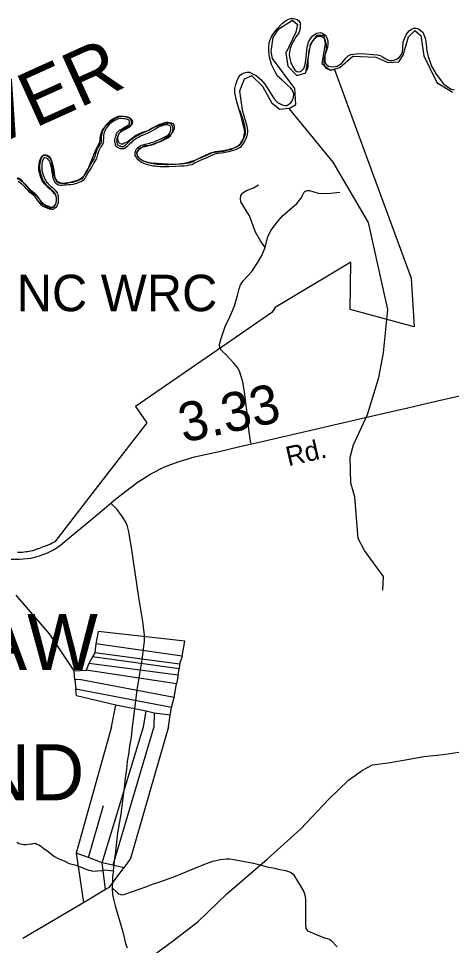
# Model space of a CAD drawing. Extents: x 2104537 to 2336408, y 34176 to 229611.
# Drawn here: x 2116809 to 2123451, y 87935 to 102166 of the extents above; entities that cross this region are included whole.
import ezdxf

# ---------------------------------------------------------------- set-up
doc = ezdxf.new("R2010")
doc.units = 0
for name, color, linetype in [('Exist Boundary Land Use Gamelands State NC Wildlife Resources Commission', 7, 'Continuous'), ('Exist Boundary Land Use Gamelands State NC Wildlife Resources Commission Label', 7, 'Continuous'), ('Exist Boundary Political CountyLine', 7, 'Continuous'), ('Exist Hydrographic Creek Single Shore', 7, 'Continuous'), ('Exist Hydrographic Misc Water Feature', 7, 'Continuous'), ('Exist Hydrographic River Shore', 7, 'Continuous'), ('Exist Hydrographic River Shore Label', 7, 'Continuous'), ('Exist Road Non-System Type 51', 7, 'Continuous'), ('Exist Road Primary NC Attributed', 7, 'Continuous'), ('Exist Road Primary NC Label', 7, 'Continuous'), ('Exist Road Primary NC Mileage Hundredths English Label', 7, 'Continuous')]:
    doc.layers.add(name, color=color, linetype=linetype)

msp = doc.modelspace()

# ---------------------------------------------------------------- linework, layer by layer
at = {"layer": 'Exist Boundary Land Use Gamelands State NC Wildlife Resources Commission'}
msp.add_lwpolyline([(2121237, 101370), (2121244, 101395), (2121251, 101430), (2121252, 101465), (2121252, 101501), (2121252, 101532), (2121255, 101579), (2121261, 101615), (2121263, 101647), (2121271, 101691), (2121281, 101724), (2121288, 101749), (2121296, 101773), (2121315, 101808), (2121333, 101834), (2121345, 101851), (2121366, 101871), (2121391, 101888), (2121415, 101893), (2121439, 101896), (2121460, 101889), (2121479, 101879), (2121494, 101864), (2121506, 101842), (2121515, 101820), (2121523, 101798), (2121526, 101755), (2121527, 101696), (2121518, 101656), (2121508, 101606), (2121498, 101567), (2121492, 101513), (2121495, 101475), (2121502, 101435), (2121518, 101412), (2121536, 101404), (2121549, 101394), (2121571, 101386), (2121592, 101380), (2121615, 101379), (2121655, 101382), (2122162, 100000), (2122832, 98182), (2122880, 97431), (2121896, 97697), (2121906, 98425), (2120744, 97729), (2120697, 97653), (2120000, 97171), (2118603, 96207), (2118779, 95960), (2118038, 95000), (2117364, 94129), (2117327, 94109), (2117297, 94095), (2117232, 94069), (2117188, 94054), (2117159, 94044), (2117129, 94030), (2117091, 94018), (2117053, 94006), (2117024, 93995), (2117000, 93989), (2116974, 93985), (2116952, 93980), (2116924, 93977), (2116897, 93972), (2116868, 93969), (2116842, 93966), (2116813, 93967), (2116794, 93967)], dxfattribs=at)
at = {"layer": 'Exist Boundary Political CountyLine'}
for points in [[(2118890, 100240), (2118818, 100218), (2118743, 100210), (2118683, 100183), (2118650, 100156), (2118626, 100126), (2118618, 100101), (2118622, 100078), (2118635, 100050), (2118668, 100017), (2118719, 99982), (2118771, 99966), (2118818, 99953), (2118869, 99947), (2118931, 99944), (2119183, 99928), (2119267, 99936), (2119379, 99952), (2119461, 99974), (2119521, 99993), (2119610, 100036), (2119685, 100074), (2119767, 100107), (2119819, 100115), (2119868, 100121), (2119954, 100131), (2120011, 100145), (2120077, 100162), (2120128, 100186), (2120177, 100213), (2120216, 100246), (2120220, 100257), (2120245, 100297), (2120264, 100339), (2120271, 100381), (2120279, 100428), (2120271, 100482), (2120255, 100536), (2120222, 100667), (2120159, 100889), (2120128, 101026), (2120128, 101094), (2120143, 101151), (2120163, 101215), (2120190, 101270), (2120215, 101300), (2120241, 101317), (2120271, 101332), (2120313, 101343), (2120353, 101340), (2120396, 101319), (2120457, 101291), (2120528, 101230), (2120593, 101151), (2120687, 101007), (2120731, 100931), (2120783, 100879), (2120835, 100851), (2120867, 100836), (2120894, 100830), (2120924, 100833), (2120957, 100851), (2120984, 100871), (2121009, 100901), (2121026, 100952), (2121030, 101009), (2121014, 101063), (2120990, 101094), (2120925, 101151), (2120846, 101226), (2120780, 101283), (2120751, 101338), (2120692, 101460), (2120659, 101575), (2120649, 101653), (2120647, 101738), (2120653, 101798), (2120668, 101841), (2120694, 101900), (2120729, 101946), (2120770, 102004), (2120860, 102096), (2120906, 102132), (2120953, 102156), (2120985, 102164), (2121019, 102166), (2121049, 102162), (2121081, 102151), (2121108, 102131), (2121127, 102098), (2121132, 102060), (2121130, 102012), (2121119, 101977), (2121108, 101944), (2121070, 101892), (2121024, 101810), (2120996, 101760), (2120977, 101708), (2120968, 101661), (2120963, 101607), (2120970, 101553)], [(2120970, 101553), (2120987, 101491), (2121012, 101433), (2121050, 101371), (2121077, 101352), (2121101, 101346), (2121132, 101354), (2121161, 101373), (2121185, 101401), (2121208, 101461), (2121215, 101525), (2121238, 101727), (2121259, 101802), (2121291, 101862), (2121322, 101898), (2121381, 101939), (2121414, 101947), (2121442, 101949), (2121480, 101936), (2121512, 101909), (2121537, 101871), (2121553, 101824), (2121556, 101768), (2121551, 101726), (2121536, 101675), (2121510, 101601), (2121506, 101548), (2121510, 101499), (2121527, 101463), (2121563, 101436), (2121603, 101425), (2121660, 101428), (2121699, 101436), (2121725, 101449), (2121763, 101476), (2121832, 101556), (2121865, 101591), (2121908, 101616), (2121955, 101621), (2122030, 101628), (2122128, 101624), (2122246, 101613), (2122318, 101607), (2122356, 101598), (2122393, 101579), (2122445, 101548), (2122483, 101528), (2122506, 101523), (2122540, 101520), (2122568, 101525), (2122609, 101542), (2122646, 101569), (2122680, 101610), (2122698, 101643), (2122703, 101715), (2122712, 101805), (2122732, 101860), (2122760, 101928), (2122803, 101976), (2122838, 102003), (2122873, 102017), (2122906, 102017), (2122947, 102006), (2122978, 101982), (2123010, 101957), (2123034, 101906), (2123054, 101849), (2123061, 101768), (2123075, 101669), (2123093, 101582), (2123145, 101435), (2123215, 101313), (2123269, 101245), (2123326, 101170), (2123388, 101116), (2123445, 101083), (2123496, 101072)], [(2117210, 99292), (2117244, 99275), (2117270, 99260), (2117295, 99259), (2117312, 99259), (2117338, 99268), (2117355, 99278), (2117372, 99300), (2117388, 99330), (2117391, 99371), (2117391, 99407), (2117387, 99434), (2117372, 99463), (2117352, 99487), (2117319, 99523), (2117268, 99563), (2117213, 99621), (2117172, 99672), (2117149, 99727), (2117122, 99838), (2117120, 99887), (2117123, 99930), (2117130, 99971), (2117151, 100020), (2117178, 100059), (2117203, 100072), (2117227, 100074), (2117252, 100067), (2117279, 100048), (2117306, 100006), (2117317, 99960), (2117323, 99896), (2117338, 99811), (2117349, 99754), (2117366, 99716), (2117389, 99678), (2117417, 99656), (2117457, 99643), (2117498, 99635), (2117538, 99634), (2117587, 99648), (2117642, 99664), (2117713, 99686), (2117756, 99707), (2117795, 99735), (2117830, 99771), (2117860, 99820), (2117946, 100020), (2117994, 100151), (2118029, 100216), (2118052, 100264), (2118060, 100297), (2118062, 100336), (2118073, 100384), (2118093, 100439), (2118118, 100482), (2118165, 100536), (2118243, 100604), (2118301, 100642), (2118346, 100658), (2118379, 100665), (2118414, 100669), (2118447, 100664), (2118496, 100645), (2118531, 100626), (2118553, 100602), (2118559, 100575), (2118551, 100553), (2118537, 100526), (2118483, 100498), (2118436, 100479), (2118388, 100446), (2118357, 100409), (2118338, 100373), (2118327, 100330), (2118333, 100295), (2118350, 100264), (2118363, 100248), (2118385, 100241), (2118407, 100241), (2118437, 100256), (2118472, 100270), (2118535, 100317), (2118603, 100370), (2118685, 100409), (2118808, 100453), (2118884, 100496), (2118987, 100536), (2119094, 100561), (2119135, 100566), (2119158, 100564), (2119178, 100552), (2119192, 100529), (2119199, 100504), (2119194, 100468), (2119183, 100438), (2119165, 100409), (2119126, 100371), (2119044, 100313), (2118974, 100273), (2118890, 100240)], [(2117210, 99292), (2117183, 99311), (2117152, 99350), (2117130, 99393), (2117104, 99425), (2117052, 99466), (2117006, 99502), (2116968, 99555), (2116905, 99629), (2116839, 99697), (2116798, 99721)]]:
    msp.add_lwpolyline(points, dxfattribs=at)
at = {"layer": 'Exist Hydrographic Creek Single Shore'}
msp.add_lwpolyline([(2118836, 87756), (2119188, 88009), (2119567, 88304), (2120003, 88726), (2120622, 89261), (2121142, 89725), (2121564, 90175), (2121873, 90470), (2122084, 90625), (2122239, 90709), (2122478, 90737), (2122717, 90779), (2123026, 90836), (2123321, 90864), (2123602, 90906)], dxfattribs=at)
at = {"layer": 'Exist Hydrographic Misc Water Feature'}
for p, q in [((2117995, 92563), (2117979, 92429)), ((2119321, 92377), (2117995, 92563)), ((2117946, 92364), (2117888, 92263)), ((2117979, 92429), (2117946, 92364)), ((2119272, 92184), (2117946, 92364)), ((2119280, 92253), (2117979, 92429)), ((2119321, 92377), (2119280, 92253)), ((2117888, 92263), (2117847, 92162)), ((2119256, 92086), (2117888, 92263)), ((2119280, 92253), (2119272, 92184)), ((2117664, 92153), (2117847, 92162)), ((2117673, 92012), (2117664, 92153)), ((2119231, 91952), (2117847, 92162)), ((2119256, 92086), (2119231, 91952)), ((2119256, 92086), (2119272, 92184)), ((2117673, 92012), (2117690, 91870)), ((2119199, 91743), (2119231, 91952)), ((2119158, 91586), (2117690, 91870)), ((2119158, 91586), (2119199, 91743)), ((2118234, 91289), (2118300, 91622)), ((2118766, 91534), (2118300, 91622)), ((2118726, 91291), (2118766, 91534)), ((2118892, 91499), (2118766, 91534)), ((2119133, 91468), (2119158, 91586)), ((2118892, 91499), (2118884, 91292)), ((2119133, 91468), (2118892, 91499)), ((2119110, 91293), (2119133, 91468)), ((2118234, 91289), (2117692, 89354)), ((2118090, 89203), (2118726, 91291)), ((2118884, 91292), (2118254, 89166)), ((2117880, 89287), (2118111, 90081)), ((2117880, 89287), (2117692, 89354)), ((2117692, 89354), (2117803, 88596)), ((2118090, 89203), (2117880, 89287)), ((2118254, 89166), (2118090, 89203)), ((2118143, 88797), (2118090, 89203)), ((2118425, 89129), (2118254, 89166)), ((2117803, 88596), (2118143, 88797)), ((2116877, 88048), (2117803, 88596))]:
    msp.add_line(p, q, dxfattribs=at)
for points in [[(2122400, 93390), (2122407, 93600), (2122114, 93996), (2122021, 94181), (2121968, 94822), (2121909, 95030), (2121899, 95431), (2121948, 95620), (2122163, 96088), (2122335, 96656), (2122409, 97032), (2122472, 97700), (2122179, 99033), (2121637, 99958), (2120959, 100784)], [(2117664, 92153), (2117286, 92718), (2116775, 93315)], [(2119321, 92377), (2119362, 92609), (2118028, 92753), (2117995, 92563)], [(2119199, 91743), (2117739, 92020), (2117673, 92012)], [(2118300, 91622), (2117699, 91768), (2117690, 91870)], [(2119110, 91293), (2118526, 89269), (2118425, 89129)], [(2118143, 88797), (2118203, 88828), (2118425, 89129)]]:
    msp.add_lwpolyline(points, dxfattribs=at)
at = {"layer": 'Exist Hydrographic River Shore'}
for points in [[(2120959, 100784), (2121065, 100844), (2121049, 101091), (2120704, 101551), (2120686, 101658), (2120713, 101875), (2120804, 102008), (2121014, 102143), (2121088, 102074), (2121065, 101954), (2120912, 101635), (2120940, 101436), (2121079, 101292), (2121217, 101334), (2121287, 101769), (2121388, 101912), (2121487, 101909), (2121513, 101782), (2121462, 101473), (2121592, 101371), (2121740, 101413), (2121938, 101588), (2122290, 101574), (2122479, 101491), (2122645, 101500), (2122710, 101602), (2122793, 101884), (2122890, 101981), (2122983, 101903), (2123029, 101593), (2123228, 101186), (2123468, 101033)], [(2120959, 100784), (2120811, 100768), (2120701, 100861), (2120557, 101124), (2120387, 101285), (2120268, 101234), (2120201, 101048), (2120238, 100764), (2120267, 100670), (2120280, 100622), (2120295, 100574), (2120307, 100526), (2120315, 100482), (2120319, 100452), (2120319, 100437), (2120319, 100416), (2120317, 100394), (2120311, 100366), (2120301, 100336), (2120281, 100290), (2120252, 100242), (2120230, 100210), (2120208, 100188), (2120190, 100176), (2120168, 100164), (2120148, 100155), (2120120, 100145), (2120084, 100135), (2120032, 100119), (2119980, 100109), (2119922, 100099), (2119870, 100091), (2119834, 100087), (2119800, 100078), (2119758, 100060), (2119707, 100034), (2119672, 100016), (2119631, 100000), (2119593, 99988), (2119559, 99972), (2119529, 99956), (2119509, 99944), (2119487, 99929), (2119469, 99922), (2119433, 99913), (2119391, 99905), (2119345, 99901), (2119293, 99899), (2119213, 99895), (2119113, 99887), (2119051, 99888), (2118981, 99890), (2118935, 99894), (2118905, 99897), (2118875, 99901), (2118835, 99908), (2118807, 99916), (2118787, 99921), (2118731, 99939), (2118695, 99957), (2118673, 99971), (2118649, 99991), (2118631, 100008), (2118623, 100018), (2118613, 100035), (2118607, 100047), (2118600, 100062), (2118597, 100081), (2118599, 100099), (2118605, 100123), (2118610, 100143), (2118620, 100163), (2118631, 100177), (2118650, 100193), (2118682, 100217), (2118714, 100228), (2118750, 100235), (2118778, 100241), (2118802, 100247), (2118824, 100253), (2118842, 100260), (2118864, 100266), (2118888, 100273), (2118931, 100292), (2118974, 100308), (2119022, 100332), (2119061, 100352), (2119083, 100365), (2119102, 100374), (2119109, 100382), (2119123, 100401), (2119137, 100428), (2119145, 100450), (2119147, 100467), (2119145, 100485), (2119143, 100496), (2119139, 100509), (2119133, 100515), (2119127, 100522), (2119111, 100531), (2119095, 100534), (2119073, 100534), (2119045, 100528), (2119015, 100518)], [(2119005, 100549), (2118971, 100539), (2118940, 100525), (2118887, 100494), (2118851, 100475), (2118816, 100455), (2118777, 100437), (2118747, 100422), (2118719, 100412), (2118676, 100392), (2118631, 100367), (2118603, 100351), (2118571, 100332), (2118555, 100319), (2118538, 100308), (2118513, 100282), (2118493, 100264), (2118467, 100238), (2118448, 100221), (2118431, 100205), (2118422, 100200), (2118417, 100198), (2118396, 100197), (2118383, 100198), (2118366, 100207), (2118344, 100217), (2118334, 100224), (2118330, 100227), (2118329, 100229), (2118326, 100243), (2118322, 100265), (2118319, 100285), (2118320, 100304), (2118324, 100322), (2118333, 100351), (2118343, 100380), (2118350, 100394), (2118356, 100404), (2118365, 100416), (2118375, 100424), (2118405, 100440), (2118438, 100460), (2118461, 100474), (2118483, 100486), (2118497, 100494), (2118512, 100502), (2118524, 100513), (2118539, 100534), (2118543, 100553), (2118543, 100578), (2118543, 100591), (2118539, 100601), (2118533, 100615), (2118519, 100633), (2118496, 100647), (2118471, 100654), (2118447, 100659), (2118421, 100660), (2118389, 100664), (2118360, 100665), (2118324, 100655), (2118292, 100641), (2118257, 100622), (2118225, 100600), (2118206, 100585), (2118178, 100561), (2118150, 100530), (2118131, 100505), (2118110, 100466), (2118096, 100440), (2118087, 100405), (2118081, 100377), (2118079, 100349), (2118079, 100323), (2118077, 100294), (2118077, 100280), (2118074, 100264), (2118067, 100248), (2118056, 100232), (2118041, 100211), (2118025, 100184), (2118010, 100153), (2117999, 100120), (2117989, 100086), (2117979, 100047), (2117974, 100030), (2117970, 100021), (2117953, 99996), (2117936, 99969), (2117918, 99934), (2117899, 99899), (2117874, 99860), (2117853, 99827), (2117833, 99790), (2117804, 99740), (2117791, 99721), (2117778, 99703)], [(2119015, 100518), (2118983, 100508), (2118955, 100496), (2118903, 100466), (2118867, 100446), (2118831, 100425), (2118792, 100407), (2118759, 100391), (2118731, 100381), (2118691, 100363), (2118647, 100339), (2118620, 100323), (2118590, 100304), (2118574, 100293), (2118559, 100283), (2118536, 100259), (2118516, 100240), (2118490, 100215), (2118470, 100196), (2118450, 100179), (2118436, 100171), (2118424, 100166), (2118396, 100164), (2118374, 100166), (2118351, 100177), (2118328, 100188), (2118314, 100198), (2118302, 100208), (2118298, 100220), (2118294, 100236), (2118290, 100259), (2118285, 100283), (2118288, 100308), (2118292, 100330), (2118301, 100362), (2118313, 100393), (2118321, 100410), (2118329, 100422), (2118341, 100438), (2118357, 100452), (2118389, 100468), (2118421, 100488), (2118445, 100502), (2118467, 100515), (2118481, 100522), (2118493, 100529), (2118499, 100534), (2118509, 100548), (2118511, 100556), (2118510, 100578), (2118510, 100584), (2118509, 100588), (2118505, 100598), (2118497, 100608), (2118483, 100617), (2118463, 100622), (2118442, 100627), (2118418, 100628), (2118386, 100632), (2118364, 100632), (2118335, 100624), (2118307, 100612), (2118274, 100594), (2118245, 100574), (2118227, 100559), (2118201, 100538), (2118175, 100509), (2118159, 100488), (2118139, 100451), (2118127, 100428), (2118119, 100397), (2118113, 100373), (2118112, 100348), (2118112, 100321), (2118109, 100293), (2118110, 100277), (2118106, 100255), (2118096, 100231), (2118082, 100213), (2118068, 100193), (2118054, 100169), (2118041, 100141), (2118030, 100110), (2118020, 100077), (2118011, 100038), (2118005, 100019), (2117999, 100005), (2117981, 99978), (2117965, 99952), (2117947, 99918), (2117927, 99883), (2117901, 99842), (2117882, 99811), (2117862, 99774), (2117832, 99722), (2117818, 99702), (2117802, 99680)], [(2120206, 100754), (2120235, 100661), (2120249, 100613), (2120263, 100565), (2120275, 100519), (2120282, 100477), (2120286, 100450), (2120286, 100437), (2120286, 100418), (2120285, 100399), (2120280, 100375), (2120271, 100348), (2120252, 100305), (2120224, 100260), (2120204, 100231), (2120187, 100213), (2120173, 100204), (2120154, 100193), (2120136, 100186), (2120110, 100176), (2120075, 100167), (2120024, 100151), (2119975, 100142), (2119917, 100131), (2119866, 100123), (2119828, 100119), (2119790, 100110), (2119744, 100090), (2119691, 100063), (2119659, 100046), (2119620, 100031), (2119581, 100019), (2119544, 100001), (2119513, 99984), (2119491, 99971), (2119471, 99958), (2119459, 99953), (2119426, 99945), (2119386, 99938), (2119343, 99934), (2119292, 99931), (2119211, 99927), (2119112, 99920), (2119052, 99921), (2118983, 99923), (2118938, 99926), (2118910, 99930), (2118880, 99934), (2118842, 99940), (2118816, 99947), (2118796, 99952), (2118743, 99970), (2118711, 99986), (2118692, 99997), (2118671, 100015), (2118655, 100031), (2118650, 100037), (2118641, 100051), (2118637, 100060), (2118632, 100072), (2118630, 100082), (2118631, 100093), (2118636, 100115), (2118641, 100131), (2118648, 100145), (2118655, 100154), (2118671, 100167), (2118697, 100187), (2118723, 100196), (2118757, 100203), (2118785, 100209), (2118810, 100215), (2118834, 100222), (2118852, 100228), (2118873, 100234), (2118899, 100243), (2118943, 100262), (2118987, 100278), (2119036, 100303), (2119077, 100323), (2119099, 100336), (2119122, 100348), (2119134, 100361), (2119151, 100383), (2119167, 100415), (2119177, 100443), (2119180, 100467), (2119177, 100490), (2119175, 100504), (2119168, 100525), (2119157, 100537), (2119147, 100548), (2119122, 100562), (2119098, 100567), (2119069, 100567), (2119036, 100560), (2119005, 100549)], [(2117778, 99703), (2117766, 99694), (2117753, 99687), (2117726, 99679), (2117704, 99671), (2117668, 99661), (2117634, 99650), (2117605, 99646), (2117572, 99644), (2117528, 99640), (2117482, 99634), (2117458, 99634), (2117441, 99637), (2117429, 99640), (2117419, 99645), (2117404, 99655), (2117397, 99664), (2117388, 99681), (2117379, 99701), (2117372, 99726), (2117366, 99753), (2117362, 99793), (2117354, 99840), (2117345, 99889), (2117337, 99929), (2117326, 99963), (2117316, 99990), (2117300, 100014), (2117271, 100041), (2117247, 100055), (2117221, 100062), (2117188, 100057), (2117165, 100037), (2117150, 100008), (2117141, 99969), (2117135, 99941), (2117132, 99918), (2117132, 99879), (2117135, 99840), (2117146, 99790), (2117157, 99756), (2117165, 99731), (2117173, 99708), (2117183, 99685), (2117199, 99662), (2117214, 99640), (2117231, 99621), (2117245, 99604), (2117256, 99590), (2117284, 99565), (2117306, 99545), (2117328, 99524), (2117347, 99508), (2117360, 99493), (2117371, 99473), (2117378, 99460), (2117382, 99442), (2117384, 99418), (2117386, 99392), (2117386, 99371), (2117383, 99343), (2117377, 99323), (2117369, 99308), (2117362, 99298), (2117349, 99283), (2117338, 99272), (2117337, 99271), (2117333, 99269), (2117331, 99268), (2117323, 99267), (2117295, 99272), (2117261, 99285), (2117233, 99295), (2117211, 99304), (2117202, 99309), (2117191, 99319), (2117167, 99348), (2117147, 99374), (2117127, 99398), (2117111, 99422), (2117087, 99451), (2117063, 99473), (2117044, 99489), (2117019, 99509), (2117003, 99522), (2116975, 99551), (2116957, 99572), (2116934, 99598), (2116913, 99620), (2116897, 99633), (2116879, 99646), (2116848, 99675), (2116817, 99695), (2116786, 99706)], [(2117802, 99680), (2117784, 99667), (2117766, 99656), (2117736, 99648), (2117714, 99640), (2117678, 99630), (2117642, 99617), (2117608, 99613), (2117574, 99612), (2117532, 99607), (2117484, 99601), (2117454, 99601), (2117434, 99605), (2117418, 99609), (2117402, 99617), (2117382, 99631), (2117370, 99645), (2117358, 99667), (2117348, 99690), (2117340, 99718), (2117334, 99748), (2117330, 99789), (2117321, 99835), (2117313, 99882), (2117305, 99920), (2117295, 99952), (2117287, 99975), (2117275, 99992), (2117251, 100015), (2117235, 100024), (2117218, 100029), (2117203, 100026), (2117191, 100016), (2117181, 99996), (2117173, 99962), (2117167, 99936), (2117165, 99916), (2117165, 99880), (2117167, 99844), (2117178, 99798), (2117188, 99766), (2117195, 99742), (2117204, 99720), (2117212, 99701), (2117226, 99681), (2117240, 99661), (2117256, 99642), (2117270, 99625), (2117280, 99612), (2117306, 99589), (2117328, 99569), (2117350, 99549), (2117370, 99531), (2117387, 99512), (2117401, 99489), (2117409, 99471), (2117415, 99447), (2117417, 99421), (2117419, 99393), (2117419, 99369), (2117415, 99336), (2117408, 99311), (2117397, 99291), (2117387, 99277), (2117374, 99261), (2117361, 99249), (2117356, 99244), (2117346, 99239), (2117338, 99236), (2117322, 99234), (2117286, 99240), (2117250, 99254), (2117221, 99264), (2117197, 99274), (2117183, 99282), (2117167, 99296), (2117141, 99328), (2117121, 99354), (2117101, 99378), (2117085, 99402), (2117063, 99428), (2117041, 99448), (2117023, 99464), (2116999, 99483), (2116981, 99497), (2116951, 99529), (2116933, 99551), (2116910, 99575), (2116890, 99595), (2116876, 99607), (2116858, 99621), (2116828, 99649), (2116802, 99665)]]:
    msp.add_lwpolyline(points, dxfattribs=at)
at = {"layer": 'Exist Road Non-System Type 51'}
for points in [[(2120595, 98652), (2120522, 98751), (2120443, 98885), (2120350, 99138), (2120303, 99218), (2120218, 99351), (2120212, 99405), (2120221, 99447), (2120249, 99489), (2120305, 99526), (2120412, 99568), (2120492, 99613)], [(2120595, 98652), (2120636, 98820), (2120683, 98915), (2120758, 99015), (2120857, 99134), (2121076, 99325), (2121138, 99402), (2121171, 99460), (2121192, 99502), (2121203, 99512), (2121217, 99518), (2121242, 99525), (2121273, 99523), (2121405, 99486), (2121475, 99478), (2121601, 99485), (2121739, 99502)], [(2120372, 95647), (2120347, 95815), (2120317, 96107), (2120278, 96430), (2120249, 96588), (2120206, 96734), (2120173, 96801), (2120111, 96877), (2120000, 96996), (2119923, 97069), (2119899, 97113), (2119891, 97161), (2119910, 97239), (2119979, 97436), (2120057, 97594), (2120122, 97757), (2120167, 97915), (2120192, 98017), (2120214, 98079), (2120261, 98142), (2120386, 98281), (2120473, 98413), (2120542, 98530), (2120595, 98652)], [(2118264, 89079), (2118280, 89235), (2118293, 89303), (2118303, 89377), (2118334, 89665), (2118381, 89952), (2118433, 90358), (2118448, 90502), (2118470, 90642), (2118481, 90762), (2118500, 90864), (2118514, 90996), (2118541, 91134), (2118555, 91289), (2118584, 91485), (2118631, 91857), (2118704, 92318), (2118743, 92604), (2118741, 92698), (2118715, 92906), (2118652, 93279), (2118540, 94046), (2118499, 94286), (2118482, 94366), (2118462, 94423), (2118405, 94513), (2118324, 94628), (2118225, 94726)], [(2116783, 89521), (2116815, 89499), (2116891, 89485), (2116927, 89485), (2116971, 89494), (2117001, 89492), (2117033, 89502), (2117064, 89504), (2117089, 89492), (2117119, 89482), (2117147, 89466), (2117199, 89421), (2117261, 89377), (2117344, 89309), (2117373, 89295), (2117406, 89274), (2117518, 89230), (2117588, 89194), (2117692, 89165), (2117880, 89092), (2117920, 89084), (2117946, 89076), (2118088, 89085), (2118130, 89095), (2118264, 89079)], [(2118244, 88817), (2118320, 88750), (2118338, 88726), (2118368, 88724), (2118386, 88714), (2118422, 88718), (2118775, 88842), (2118863, 88878), (2119007, 88922), (2119217, 88997), (2119652, 89179), (2119792, 89228), (2119905, 89252), (2119994, 89265), (2120047, 89263), (2120113, 89253), (2120388, 89202), (2120520, 89171), (2120620, 89141), (2120740, 89120), (2120788, 89106), (2120906, 89085), (2120952, 89071), (2120990, 89053), (2121020, 89031), (2121075, 88949), (2121127, 88854), (2121188, 88758), (2121200, 88714), (2121212, 88640), (2121213, 88478), (2121210, 88250), (2121218, 88194), (2121248, 88156), (2121282, 88145), (2121348, 88113), (2121469, 88069), (2121505, 88053), (2121546, 88044), (2121579, 88030), (2121605, 88010), (2121699, 87914)], [(2118264, 89079), (2118249, 88991), (2118249, 88915), (2118244, 88817)], [(2118244, 88817), (2118252, 88713), (2118270, 88625), (2118291, 88543), (2118408, 88144), (2118449, 87966), (2118477, 87900)]]:
    msp.add_lwpolyline(points, dxfattribs=at)
at = {"layer": 'Exist Road Primary NC Attributed'}
msp.add_lwpolyline([(2116675, 93865), (2116825, 93863), (2116999, 93879), (2117115, 93913), (2117244, 93958), (2117354, 94014), (2117460, 94087), (2117616, 94216), (2117932, 94482), (2118225, 94726), (2118301, 94790), (2118629, 95040), (2118838, 95176), (2119049, 95281), (2119256, 95361), (2119506, 95437), (2119886, 95520), (2120206, 95593), (2120500, 95664), (2122350, 96094), (2122781, 96191), (2123238, 96296), (2123619, 96383)], dxfattribs=at)

# ---------------------------------------------------------------- texts
at = {"layer": 'Exist Boundary Land Use Gamelands State NC Wildlife Resources Commission Label'}
for s, height, p in [('NC WRC', 560, (2116781, 97672)), ('WACCAMAW', 860, (2110935, 92164)), ('GAME LAND', 860, (2111045, 90164))]:
    msp.add_text(s, height=height, dxfattribs=at).set_placement(p)
at = {"layer": 'Exist Hydrographic River Shore Label'}
msp.add_text('RIVER', height=840, rotation=24.3651, dxfattribs=at).set_placement((2115353, 99708))
at = {"layer": 'Exist Road Primary NC Label'}
msp.add_text('Rd.', height=300, rotation=13.0666, dxfattribs=at).set_placement((2120948, 95290))
at = {"layer": 'Exist Road Primary NC Mileage Hundredths English Label'}
msp.add_text('3.33', height=600, rotation=12.3634, dxfattribs=at).set_placement((2119337, 95651))

doc.saveas('drawing.dxf')
